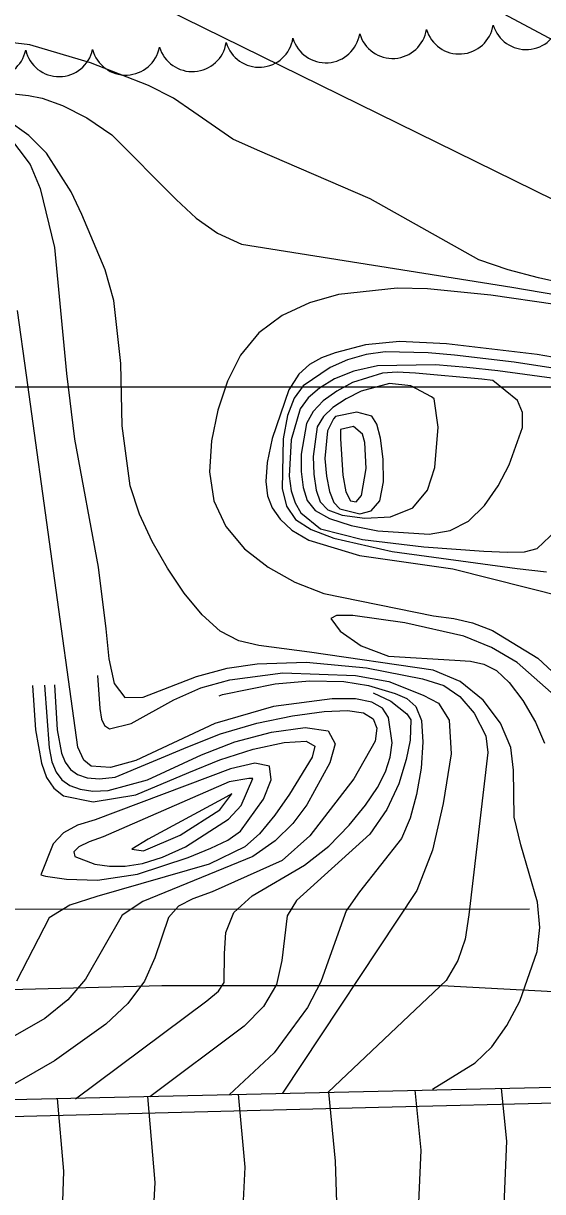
# Model space of a CAD drawing. Extents: x 79600 to 91800, y 75600 to 84400.
# Drawn here: x 88006.8 to 88162.1, y 78759.5 to 79108.8 of the extents above; entities that cross this region are included whole.
import ezdxf

# ---------------------------------------------------------------- set-up
doc = ezdxf.new("R2010")
doc.units = 0
for name, color, linetype in [('080-090$0$BRIDGE', 7, 'Continuous'), ('080-090$0$DRIVWY', 7, 'Continuous'), ('080-090$0$GRID', 7, 'Continuous'), ('080-090$0$INDEX', 7, 'Continuous'), ('080-090$0$INTER', 7, 'Continuous'), ('080-090$0$ROAD', 7, 'Continuous'), ('080-090$0$TREES', 7, 'Continuous')]:
    doc.layers.add(name, color=color, linetype=linetype)

msp = doc.modelspace()

# ---------------------------------------------------------------- linework, layer by layer
at = {"layer": '080-090$0$BRIDGE'}
msp.add_line((87904.96, 78784.84), (88179.19, 78791.07), dxfattribs=at)
at = {"layer": '080-090$0$DRIVWY'}
for p, q in [((88158.17, 78844.01), (87893.14, 78843.85)), ((87901.49, 78817.29), (88048.25, 78821.17)), ((88048.25, 78821.17), (88131.98, 78821.14)), ((88131.98, 78821.14), (88169.06, 78819.2))]:
    msp.add_line(p, q, dxfattribs=at)
at = {"layer": '080-090$0$GRID'}
msp.add_line((90000, 79000), (85000, 79000), dxfattribs=at)
at = {"layer": '080-090$0$INDEX'}
for points in [[(88129.16, 78790.14), (88141.96, 78798.03), (88146.85, 78802.79), (88151.37, 78809.15), (88155.25, 78816.51), (88160.42, 78831.29), (88161.24, 78838.45), (88160.54, 78846.09), (88155.53, 78863.24), (88153.55, 78871.5), (88153.37, 78885.51), (88152.53, 78892.32), (88149.47, 78899.57), (88144.29, 78906.48), (88137.43, 78912), (88129.32, 78915.4), (88092.35, 78920.82), (88077.25, 78922.78), (88071.24, 78924.21), (88065.7, 78927.06), (88060.25, 78931.95), (88054.95, 78938.47), (88049.93, 78945.95), (88045.37, 78953.85), (88041.53, 78962.05), (88038.72, 78970.56), (88036.4, 78988.45), (88035.99, 79007.13), (88033.93, 79025.94), (88031.27, 79035.09), (88024.35, 79051.62), (88021.12, 79058.47), (88013.71, 79070.03), (88008.45, 79075.26), (87995.01, 79084.86)], [(88165.83, 79024.73), (88146.62, 79027.59), (88127.63, 79029.4), (88118.58, 79029.62), (88101.04, 79027.75), (88092.35, 79025.23), (88084.2, 79021.45), (88077.2, 79016.28), (88071.8, 79009.65), (88067.84, 79001.83), (88064.99, 78993.14), (88063.07, 78983.96), (88062.49, 78974.77), (88063.8, 78966.1), (88067.39, 78958.38), (88072.95, 78951.73), (88079.98, 78946.2), (88088.01, 78941.78), (88096.64, 78938.37), (88129.41, 78931.69), (88135.53, 78930.84), (88141.16, 78929.56), (88147.09, 78927.28), (88160.67, 78919), (88175.05, 78905.62)], [(88022.44, 78787.26), (88061.65, 78816.56), (88065.16, 78819.44), (88066.85, 78822), (88066.96, 78830.75), (88067.33, 78836.99), (88069.79, 78843.01), (88075.29, 78847.96), (88090.85, 78857.1), (88098.13, 78862.82), (88104.27, 78869.04), (88109.17, 78875.07), (88112.73, 78880.34), (88115.11, 78885.02), (88116.52, 78889.42), (88117.13, 78893.74), (88116.01, 78901.32), (88114.18, 78904.02), (88111.05, 78905.86), (88106.15, 78906.81), (88099.2, 78906.89), (88081.66, 78904.55), (88064.09, 78899.51), (88040.51, 78888.39), (88032.89, 78886.28), (88027.13, 78886.7), (88024.95, 78888.5), (88023.17, 78892.39), (88007.8, 79003.61), (88005.12, 79022.96)], [(88187.92, 79005.01), (88160.5, 79009.79), (88133.33, 79013.02), (88119.25, 79013.66), (88109.08, 79012.66), (88100.02, 79010.35), (88095.97, 79008.78), (88092.37, 79006.85), (88089.16, 79003.92), (88086.21, 78999.27), (88081.23, 78984.74), (88079.74, 78977.48), (88079.28, 78971.85), (88079.81, 78967.56), (88081.25, 78963.97), (88083.58, 78960.54), (88087.11, 78957.29), (88092.19, 78954.33), (88107.32, 78949.69), (88135.26, 78945.74), (88168.84, 78937.21)], [(88098.09, 78789.23), (88100.03, 78768.65), (88101.05, 78737.68)]]:
    msp.add_lwpolyline(points, dxfattribs=at)
for points in [[(88099.6, 78990.6), (88097.76, 78987.02), (88096.97, 78978.72), (88097.42, 78973.45), (88098.32, 78968.8), (88099.64, 78965.58), (88101.5, 78963.64), (88107.44, 78962.15), (88110.84, 78963.04), (88113.42, 78966.09), (88114.54, 78971.72), (88114.45, 78978.56), (88113.65, 78984.8), (88112.5, 78989.01), (88110.99, 78991.35), (88106.5, 78992.54), (88100.15, 78991.28)], [(88074.28, 78883.03), (88068.37, 78882.02), (88030.72, 78865.56), (88026.47, 78864.06), (88023.46, 78862.57), (88021.96, 78861.08), (88022.27, 78859.67), (88028.2, 78857.44), (88032.63, 78856.87), (88037.32, 78856.85), (88042.46, 78857.65), (88048.43, 78859.53), (88055.34, 78862.63), (88068.13, 78870.86), (88071.99, 78874.98), (88075.45, 78883.03)]]:
    msp.add_lwpolyline(points, close=True, dxfattribs=at)
at = {"layer": '080-090$0$INTER'}
for points in [[(88182.96, 79047.33), (88031.53, 79121.93), (88014.69, 79130.14), (87977.94, 79143.53), (87973.91, 79144.85), (87970.97, 79146.28), (87968.93, 79148.21), (87967.8, 79151), (87968.32, 79160.45), (87968.82, 79167.06), (87967.93, 79174.4), (87964.77, 79182.08), (87959.79, 79189.82), (87947.43, 79204.51), (87922.83, 79227.62), (87911.29, 79238.84), (87900.31, 79252.47), (87890.9, 79268.19), (87883.27, 79285.1), (87877.19, 79302.02)], [(87928.15, 79123.07), (87960.27, 79106.23), (87984.69, 79094.93), (88000.33, 79088.09), (88008.4, 79087.23), (88012.45, 79086.47), (88018.49, 79084.26), (88025.8, 79080.57), (88033.32, 79075.53), (88052.56, 79056.16), (88058.53, 79050.57), (88064.87, 79046.08), (88072.03, 79042.82), (88152.9, 79029.95), (88180.36, 79025.29)], [(88142.81, 79115.89), (88180.37, 79095.72)], [(88265.78, 79009.23), (88160.83, 79032.77), (88151.79, 79035.1), (88143.02, 79038.15), (88110.53, 79056.37), (88076.87, 79070.89), (88069.48, 79074.18), (88057.81, 79082.24), (88051.7, 79086.41), (88044.28, 79090.25), (88026.86, 79096.98), (88008.75, 79102.41), (87981, 79105.71), (87972.99, 79106.45), (87966.44, 79107.83), (87960.7, 79109.93)], [(88002.07, 79075.61), (88008.91, 79066.6), (88011.91, 79059.42), (88016.14, 79041.8), (88019.77, 79004.15), (88022.17, 78984.47), (88029.18, 78946.19), (88031.53, 78927.81), (88032.44, 78918.85), (88034.01, 78911.47), (88037.19, 78907.29), (88042.65, 78907.33), (88058.61, 78913.57), (88067.78, 78916.01), (88076.78, 78917.34), (88091.39, 78917.82), (88109.42, 78916.11), (88126.14, 78912.87), (88132.51, 78910.89), (88137.38, 78907.6), (88141.61, 78902.55), (88145.15, 78895.76), (88145.72, 78890.83), (88140.05, 78842.23), (88138.9, 78835.01), (88136.78, 78828.59), (88133.25, 78822.63), (88097.95, 78789.3)], [(88181.36, 79003.25), (88153.62, 79007.53), (88135.78, 79009.6), (88127.88, 79010.3), (88114.98, 79010.57), (88109.3, 79009.78), (88103.74, 79008.18), (88098.53, 79005.95), (88090.45, 79000.42), (88087.78, 78996.71), (88085.84, 78991.53), (88084.53, 78984.56), (88084.19, 78969.78), (88085.5, 78964.42), (88088.24, 78960.52), (88092.86, 78957.49), (88099.61, 78954.86), (88117.07, 78950.92), (88154.48, 78945.82), (88163.24, 78944.83)], [(88167.03, 79002.39), (88148.71, 79004.95), (88139.46, 79005.93), (88130.08, 79006.67), (88112.68, 79006.37), (88105.63, 79004.82), (88099.88, 79002.51), (88095.36, 78999.79), (88092, 78996.88), (88089.61, 78993.54), (88086.87, 78984.28), (88086.34, 78973.45), (88086.93, 78969.02), (88088.1, 78965.41), (88089.83, 78962.42), (88095.72, 78957.73), (88108.24, 78954.46), (88126.53, 78952.28), (88144.51, 78951), (88151.55, 78950.72), (88156.63, 78950.82), (88160.46, 78951.85), (88168.06, 78959)], [(88166.29, 78907.28), (88154.48, 78917.7), (88146.84, 78922.25), (88138.48, 78925.6), (88120.91, 78929.62), (88105.32, 78931.76), (88100.5, 78931.78), (88098.72, 78930.85), (88101.53, 78927.06), (88107.81, 78922.66), (88116.02, 78919.57), (88135.86, 78918.37), (88140.49, 78918.12), (88144.53, 78917.26), (88148.25, 78915.32), (88152.05, 78911.77), (88156.12, 78906.35), (88159.91, 78899.91), (88162.66, 78893.57)], [(88029.01, 78913.85), (88029.71, 78904.01), (88030.22, 78900.78), (88031.09, 78898.86), (88032.61, 78897.86), (88039.11, 78899.53), (88051.83, 78906.53), (88059.93, 78910.1), (88068.59, 78912.57), (88084.46, 78914.63), (88106.1, 78913.86), (88116.08, 78912.02), (88126.36, 78907.94), (88130.95, 78905.52), (88134.17, 78900.43), (88134.76, 78890.44), (88132.36, 78875.54), (88129.16, 78861.64), (88124.46, 78849.52), (88084.34, 78788.93)], [(88065.36, 78907.8), (88066.39, 78908.12), (88082.09, 78911.32), (88092.34, 78912.2), (88102.62, 78912.06), (88110.03, 78910.85), (88118.04, 78908.49), (88121.49, 78906.98), (88124.17, 78904.55), (88125.83, 78900.36), (88126.29, 78893.93), (88125.73, 78886.15), (88124.4, 78878.24), (88122.47, 78871.22), (88119.85, 78865.07), (88107.3, 78849.2), (88103.37, 78843.49), (88098.51, 78829.79), (88095.81, 78822.21), (88091.82, 78814.57), (88081.84, 78801.05), (88068.33, 78788.5)], [(88013.11, 78910.93), (88014.52, 78892.18), (88015.37, 78888.01), (88016.6, 78884.94), (88018.36, 78882.68), (88020.76, 78880.97), (88023.85, 78879.82), (88027.64, 78879.28), (88032.17, 78879.43), (88043.92, 78882.66), (88060.11, 78890.09), (88070.09, 78893.97), (88081.04, 78896.94), (88091.08, 78898.28), (88097.94, 78897.25), (88100.02, 78893.45), (88098.5, 78887.75), (88091.54, 78875.19), (88087.37, 78869.54), (88082.13, 78864.39), (88075.41, 78859.76), (88042.58, 78846.28), (88036.35, 78842.18), (88025.44, 78823.03), (88020.11, 78816.86), (88013.3, 78811.28), (87968.62, 78785.8)], [(88016.17, 78911.04), (88016.99, 78897.6), (88018.24, 78890.58), (88019.33, 78887.88), (88020.89, 78885.75), (88023.02, 78884.21), (88025.87, 78883.24), (88029.56, 78882.9), (88034.27, 78883.47), (88055.96, 78892.52), (88065.78, 78896.43), (88076.59, 78899.57), (88087.34, 78901.78), (88096.74, 78903.04), (88103.79, 78903.35), (88108.56, 78902.65), (88111.39, 78900.91), (88112.56, 78898.1), (88112.04, 78894.16), (88105.68, 78882.97), (88092.46, 78865.87), (88084.24, 78858.51), (88063.28, 78849.15), (88057.54, 78847.1), (88053.24, 78844.89), (88050.23, 78841.46), (88046.18, 78829.45), (88043.07, 78822.4), (88038.05, 78815.72), (88031.46, 78809.55), (88016.16, 78798.67), (87995.08, 78786.52)], [(88009.54, 78910.81), (88010.5, 78897.58), (88012.26, 78887.67), (88013.79, 78883.37), (88015.93, 78880.1), (88018.84, 78877.86), (88027.68, 78876.02), (88040.42, 78878.19), (88056.26, 78884.86), (88065.55, 78888.61), (88075.59, 78891.76), (88084.85, 78893.79), (88091.42, 78894.22), (88093.95, 78892.71), (88093.16, 78889.37), (88086.38, 78878.38), (88082, 78872.05), (88077.48, 78866.54), (88073.03, 78862.6), (88062.37, 78857.47), (88028.81, 78847.78), (88020.69, 78845.18), (88014.51, 78841.34), (88004.76, 78822.4)], [(88111.43, 78908.7), (88116.7, 78906.16), (88121.49, 78902.36), (88122.67, 78900.59), (88122.52, 78894.48), (88121.3, 78888.67), (88119.06, 78881.45), (88115.49, 78873.76), (88110.44, 78866.43), (88088.46, 78846.6), (88085.66, 78842.02), (88084.12, 78828.67), (88082.52, 78821.43), (88078.62, 78814.87), (88072.86, 78808.96), (88044.6, 78787.86)], [(88123.9, 78789.81), (88125.67, 78771.93), (88124.15, 78738.24)], [(88149.72, 78790.4), (88151.31, 78774.58), (88149.82, 78738.86)], [(88016.96, 78787.38), (88018.81, 78765.65), (88017.86, 78735.67)], [(88043.99, 78788), (88046.17, 78762.23), (88044.73, 78736.32)], [(88071.03, 78788.61), (88073.02, 78766.84), (88071.6, 78736.97)]]:
    msp.add_lwpolyline(points, dxfattribs=at)
for points in [[(88143.91, 79002.44), (88124.04, 79004.25), (88118.59, 79004.51), (88114.17, 79004.26), (88105.27, 79001.42), (88100.58, 78998.89), (88096.49, 78995.95), (88093.48, 78992.78), (88091.5, 78989.21), (88089.85, 78980.02), (88089.92, 78974.82), (88090.51, 78970.03), (88091.7, 78966.18), (88094.06, 78963.16), (88098.33, 78960.73), (88104.89, 78958.69), (88112.83, 78957.12), (88128.18, 78956.07), (88134.47, 78957.17), (88139.96, 78959.94), (88144.73, 78964.62), (88148.79, 78970.54), (88152.11, 78976.83), (88156.02, 78987.98), (88156.03, 78992.46), (88154.53, 78996.08), (88147.17, 79002.07)], [(88128.82, 78997.15), (88122.71, 79000.39), (88116.35, 79001.14), (88107.88, 78998.8), (88103.33, 78996.52), (88099.38, 78993.93), (88096.53, 78991.23), (88094.71, 78988.14), (88093.44, 78979.3), (88093.68, 78974.02), (88094.36, 78969.28), (88095.53, 78965.77), (88097.85, 78963.38), (88102.18, 78961.79), (88108.89, 78960.88), (88116.56, 78961.31), (88123.29, 78963.94), (88127.65, 78969.21), (88129.89, 78975.98), (88130.87, 78988.07), (88129.62, 78996.53)], [(88101.7, 78984.57), (88102.32, 78973.7), (88103.22, 78968.71), (88104.68, 78966.04), (88106.38, 78965.75), (88107.89, 78967.61), (88109.32, 78975.74), (88108.96, 78983.54), (88108.21, 78985.95), (88105.51, 78988.25), (88101.67, 78987.36)], [(88013.44, 78853.87), (88019.76, 78852.99), (88028.97, 78852.61), (88040.95, 78854.45), (88056.15, 78859.45), (88062.9, 78862.18), (88067.94, 78864.56), (88071.77, 78867.27), (88078.65, 78876.85), (88080.92, 78882.68), (88080.41, 78886.75), (88076.03, 78887.63), (88068.73, 78885.92), (88028.33, 78870.7), (88022.98, 78869.05), (88018.79, 78866.83), (88015.73, 78863.5), (88012.05, 78854.2)], [(88066.44, 78876.91), (88044.12, 78864.9), (88039.29, 78861.91), (88042.8, 78861.38), (88053.74, 78866.06), (88065.56, 78873.64), (88069.15, 78878.41)]]:
    msp.add_lwpolyline(points, close=True, dxfattribs=at)
at = {"layer": '080-090$0$ROAD'}
for p, q in [((88504.57, 78794.22), (88113.04, 78784.71)), ((88113.04, 78784.71), (87530.61, 78769.65))]:
    msp.add_line(p, q, dxfattribs=at)
at = {"layer": '080-090$0$TREES'}
for centre, start, end in [((88137.18, 79109.9), 196.4527, 351.092), ((88157.14, 79111.21), 196.4527, 351.092), ((88077.31, 79105.95), 196.4527, 351.092), ((88097.27, 79107.27), 196.4527, 351.092), ((88117.23, 79108.58), 196.4527, 351.092), ((87997.52, 79102.94), 193.2437, 347.8829), ((88017.52, 79103.13), 193.2437, 347.8829), ((88037.45, 79103.6), 194.8266, 349.4658), ((88057.36, 79104.63), 196.4527, 351.092)]:
    msp.add_arc(centre, 10.25, start, end, dxfattribs=at)

doc.saveas('drawing.dxf')
